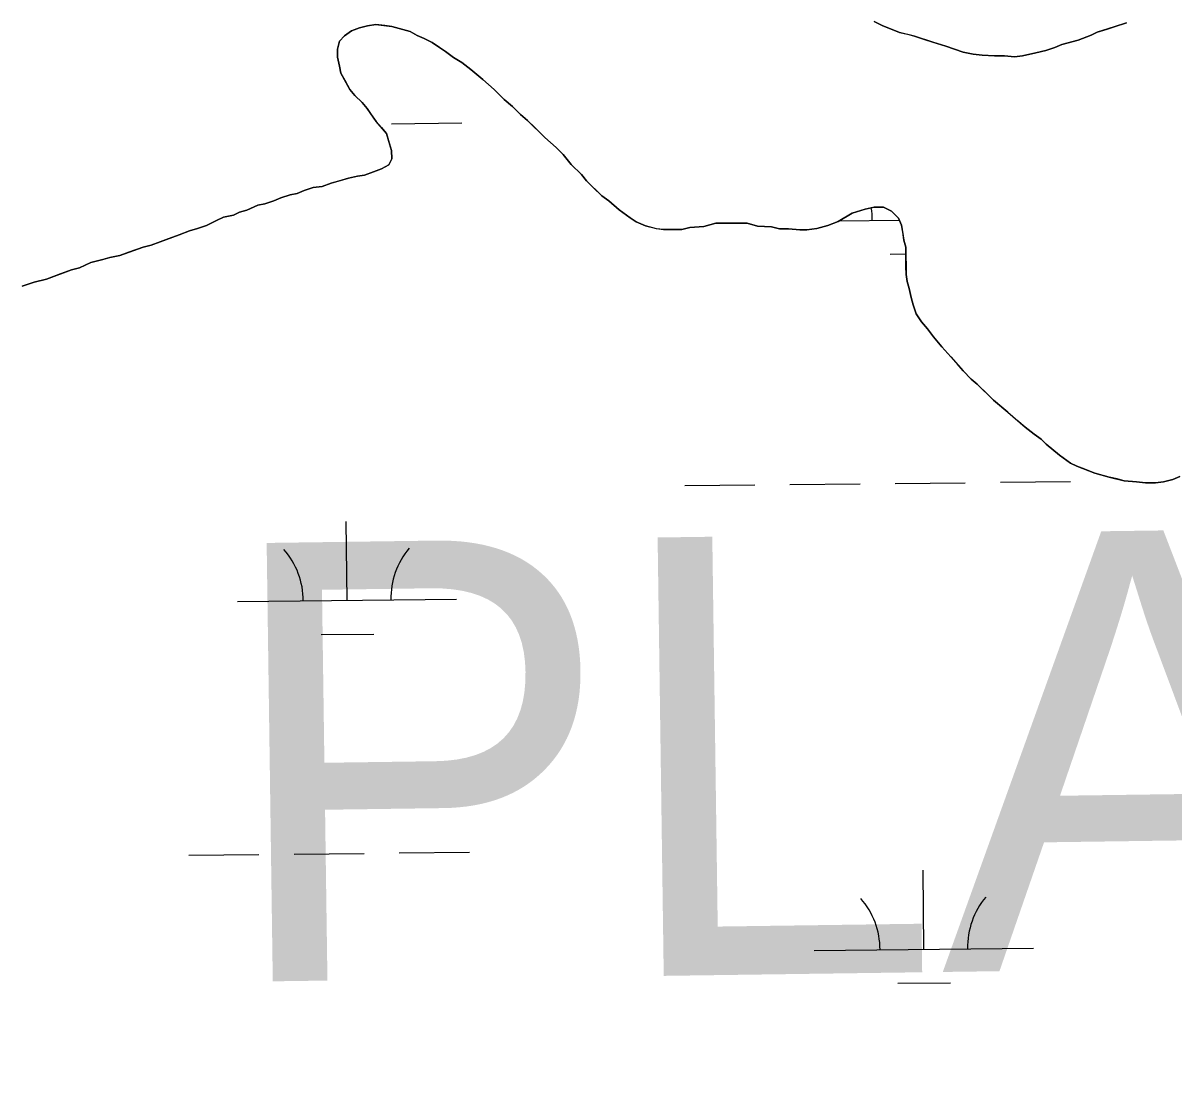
# Model space of a CAD drawing. Extents: x 3734862 to 3772949, y 391520 to 417239.
# Drawn here: x 3757629 to 3758154, y 410802 to 411285 of the extents above; entities that cross this region are included whole.
import ezdxf

# ---------------------------------------------------------------- set-up
doc = ezdxf.new("R2010")
doc.units = 0
for name, color, linetype in [('V-TOPO-GNAM-IDEN', 7, 'Continuous'), ('V-TOPO-SHOR', 7, 'Continuous'), ('V-WETL-SWMP', 7, 'Continuous')]:
    doc.layers.add(name, color=color, linetype=linetype)

msp = doc.modelspace()

# ---------------------------------------------------------------- linework, layer by layer
at = {"layer": 'V-TOPO-SHOR'}
for points in [[(3758106.5, 411084.32), (3758101.41, 411087.97), (3758095.4, 411092.99), (3758093.08, 411095.28), (3758089.84, 411097.56), (3758085.68, 411100.76), (3758081.98, 411103.95), (3758077.81, 411107.61), (3758075.03, 411109.89), (3758071.33, 411113.09), (3758069.01, 411115.38), (3758063.92, 411120.41), (3758061.14, 411122.69), (3758057.44, 411126.35), (3758054.65, 411129.56), (3758051.87, 411132.76), (3758047.7, 411137.33), (3758043.99, 411141.92), (3758041.2, 411145.58), (3758038.42, 411148.79), (3758036.09, 411152.45), (3758034.69, 411156.59), (3758033.74, 411159.8), (3758032.8, 411163.94), (3758031.85, 411167.15), (3758031.38, 411170.37), (3758031.35, 411174.05), (3758031.33, 411178.2), (3758031.3, 411182.8), (3758030.35, 411186.02), (3758029.87, 411189.7), (3758029.39, 411192.92), (3758027.99, 411196.13), (3758024.74, 411199.33), (3758021.05, 411201.15), (3758016.91, 411201.12), (3758012.77, 411200.17), (3758006.8, 411198.29), (3758000.38, 411194.57), (3757995.79, 411192.7), (3757990.73, 411191.29), (3757986.13, 411190.79), (3757982.91, 411190.78), (3757977.84, 411191.2), (3757973.7, 411191.18), (3757970.01, 411192.07), (3757963.57, 411192.49), (3757958.95, 411193.84), (3757953.43, 411193.81), (3757947.91, 411193.77), (3757944.68, 411193.75), (3757939.17, 411192.34), (3757932.73, 411191.83), (3757929.05, 411190.89), (3757925.37, 411190.86), (3757920.77, 411190.83), (3757917.54, 411191.27), (3757912.47, 411192.62), (3757908.32, 411194.44), (3757905.54, 411196.26), (3757900.46, 411199.91), (3757895.83, 411204.02), (3757892.59, 411206.3), (3757888.88, 411209.96), (3757885.64, 411213.17), (3757883.32, 411215.91), (3757878.69, 411220.48), (3757874.98, 411225.06), (3757871.73, 411228.27), (3757866.64, 411232.84), (3757862.01, 411237.41), (3757858.76, 411240.61), (3757855.52, 411243.35), (3757851.82, 411247.01), (3757848.12, 411250.21), (3757843.48, 411254.78), (3757838.39, 411259.35), (3757832.84, 411263.92), (3757828.67, 411267.12), (3757824.98, 411269.39), (3757821.28, 411272.13), (3757818.5, 411273.95), (3757815.27, 411276.24), (3757811.57, 411278.05), (3757808.34, 411279.41), (3757805.11, 411281.23), (3757801.88, 411282.13), (3757796.81, 411283.48), (3757793.58, 411283.92), (3757789.44, 411284.36), (3757785.75, 411283.87), (3757782.08, 411282.93), (3757778.41, 411281.52), (3757775.2, 411279.2), (3757772.91, 411276.88), (3757772.02, 411273.19), (3757772.04, 411269.51), (3757772.99, 411265.38), (3757773.47, 411262.16), (3757775.33, 411258.95), (3757777.66, 411254.82)], [(3758016.82, 411285.82), (3758020.52, 411284), (3758028.36, 411280.83), (3758032.05, 411279.93), (3758035.28, 411279.03), (3758039.43, 411277.68), (3758043.58, 411276.32), (3758049.58, 411274.52), (3758057.42, 411271.81), (3758062.03, 411270.92), (3758066.18, 411270.48), (3758071.7, 411270.06), (3758076.31, 411270.09), (3758080.91, 411269.66), (3758084.59, 411270.15), (3758090.56, 411271.56), (3758095.16, 411272.51), (3758099.3, 411273.92), (3758102.51, 411275.32), (3758109.86, 411277.21), (3758115.83, 411279.55), (3758118.58, 411280.95), (3758123.18, 411282.36), (3758126.39, 411283.3), (3758131.91, 411285.18)], [(3757777.66, 411254.82), (3757779.98, 411252.07), (3757783.22, 411248.87), (3757785.54, 411246.12), (3757787.4, 411243.37), (3757789.72, 411240.17), (3757792.04, 411237.42), (3757794.36, 411234.67), (3757795.3, 411231.46), (3757796.71, 411226.86), (3757796.73, 411223.18), (3757795.37, 411220.41), (3757792.16, 411218.55), (3757788.49, 411217.14), (3757784.35, 411215.74), (3757781.14, 411215.25), (3757777, 411214.31), (3757772.4, 411212.9), (3757769.19, 411211.96), (3757765.05, 411210.55), (3757760.92, 411210.06), (3757756.78, 411208.65), (3757753.57, 411207.25), (3757750.35, 411206.77), (3757746.21, 411205.36), (3757743, 411203.96), (3757738.87, 411202.55), (3757735.65, 411202.07), (3757730.6, 411199.74), (3757727.38, 411198.8), (3757724.63, 411197.4), (3757720.04, 411196.45), (3757716.82, 411195.05), (3757712.23, 411192.71), (3757708.1, 411191.31), (3757704.42, 411190.36), (3757699.83, 411188.49), (3757694.78, 411186.62), (3757691.11, 411185.21), (3757686.97, 411183.81), (3757683.3, 411182.86), (3757676.87, 411180.52), (3757672.73, 411179.11), (3757668.14, 411178.16), (3757664.92, 411177.22), (3757659.41, 411175.8), (3757654.36, 411173.47), (3757650.68, 411172.53), (3757645.63, 411170.65), (3757639.2, 411168.31), (3757633.69, 411166.89), (3757628.17, 411165.02)], [(3758156.25, 411078.19), (3758153.04, 411076.79), (3758148.9, 411075.85), (3758145.22, 411075.36), (3758140.62, 411075.33), (3758136.48, 411075.76), (3758130.95, 411076.19), (3758127.72, 411077.09), (3758124.03, 411077.98), (3758117.58, 411079.79), (3758112.96, 411081.6), (3758109.27, 411082.95), (3758106.5, 411084.32)]]:
    msp.add_lwpolyline(points, dxfattribs=at)
at = {"layer": 'V-WETL-SWMP'}
for p, q in [((3757796.68, 411239.14), (3757828.68, 411239.48)), ((3758000.88, 411194.86), (3758028.41, 411195.15)), ((3758024.17, 411179.68), (3758031.31, 411179.75)), ((3757930.43, 411074.04), (3757962.43, 411074.38)), ((3757978.43, 411074.55), (3758010.43, 411074.89)), ((3758026.43, 411075.06), (3758058.43, 411075.39)), ((3758074.43, 411075.56), (3758106.42, 411075.9)), ((3757776.39, 411021.67), (3757776.01, 411057.67)), ((3757726.39, 411021.14), (3757826.38, 411022.2)), ((3757764.55, 411006.11), (3757788.55, 411006.37)), ((3757704.2, 410905.47), (3757736.2, 410905.81)), ((3757752.2, 410905.98), (3757784.2, 410906.31)), ((3757800.2, 410906.48), (3757832.19, 410906.82)), ((3758039.52, 410862.58), (3758039.14, 410898.58)), ((3757989.52, 410862.05), (3758089.51, 410863.11)), ((3758027.68, 410847.02), (3758051.68, 410847.27))]:
    msp.add_line(p, q, dxfattribs=at)
for points in [[(3757628.17, 411165.02), (3757633.69, 411166.89), (3757639.2, 411168.31), (3757650.68, 411172.53), (3757654.36, 411173.47), (3757659.41, 411175.8), (3757664.92, 411177.22), (3757668.14, 411178.16), (3757672.73, 411179.11), (3757683.3, 411182.86), (3757686.97, 411183.81), (3757691.11, 411185.21), (3757699.83, 411188.49), (3757704.42, 411190.36), (3757708.1, 411191.31), (3757712.23, 411192.72), (3757716.82, 411195.05), (3757720.03, 411196.45), (3757724.63, 411197.4), (3757727.38, 411198.8), (3757730.6, 411199.74), (3757735.65, 411202.07), (3757738.87, 411202.55), (3757743, 411203.96), (3757746.21, 411205.36), (3757750.35, 411206.77), (3757753.57, 411207.25), (3757756.78, 411208.65), (3757760.91, 411210.06), (3757765.05, 411210.55), (3757769.19, 411211.96), (3757777, 411214.31), (3757781.14, 411215.25), (3757784.35, 411215.73), (3757788.49, 411217.14), (3757792.16, 411218.55), (3757795.37, 411220.41), (3757796.73, 411223.18), (3757796.71, 411226.86), (3757794.36, 411234.67), (3757789.72, 411240.17), (3757785.54, 411246.12), (3757783.22, 411248.87), (3757779.98, 411252.07), (3757777.66, 411254.82), (3757773.47, 411262.16), (3757772.99, 411265.38), (3757772.04, 411269.51), (3757772.02, 411273.2), (3757772.91, 411276.88), (3757775.2, 411279.2), (3757778.41, 411281.52), (3757782.08, 411282.93), (3757785.76, 411283.87), (3757789.44, 411284.35), (3757796.81, 411283.48), (3757805.11, 411281.23), (3757808.34, 411279.41), (3757811.57, 411278.05), (3757815.27, 411276.23), (3757821.28, 411272.13), (3757824.98, 411269.39), (3757828.67, 411267.11), (3757832.84, 411263.92), (3757838.39, 411259.35), (3757843.48, 411254.78), (3757848.12, 411250.21), (3757851.82, 411247.01), (3757855.52, 411243.35), (3757858.77, 411240.61)], [(3758131.91, 411285.18), (3758126.39, 411283.3), (3758118.58, 411280.95), (3758115.83, 411279.55), (3758109.86, 411277.21), (3758102.51, 411275.32), (3758099.29, 411273.92), (3758095.16, 411272.51), (3758090.56, 411271.56), (3758084.59, 411270.14), (3758080.91, 411269.66), (3758076.3, 411270.09), (3758071.7, 411270.06), (3758066.18, 411270.48), (3758062.03, 411270.92), (3758057.42, 411271.81), (3758049.58, 411274.52), (3758043.58, 411276.32), (3758035.28, 411279.03), (3758028.36, 411280.83), (3758020.52, 411284), (3758016.82, 411285.82)], [(3757858.77, 411240.61), (3757866.64, 411232.84), (3757871.73, 411228.27), (3757874.98, 411225.06), (3757878.69, 411220.48), (3757883.32, 411215.91), (3757885.64, 411213.17), (3757892.59, 411206.3), (3757895.83, 411204.02), (3757900.46, 411199.91), (3757905.54, 411196.26), (3757908.32, 411194.44), (3757912.47, 411192.62), (3757917.54, 411191.28), (3757920.77, 411190.84), (3757929.05, 411190.89), (3757932.73, 411191.83), (3757939.17, 411192.34), (3757944.69, 411193.75), (3757958.95, 411193.84), (3757963.57, 411192.49), (3757970.01, 411192.07), (3757973.7, 411191.18), (3757977.84, 411191.2), (3757982.91, 411190.78), (3757986.13, 411190.8), (3757990.73, 411191.29), (3757995.79, 411192.7), (3758000.38, 411194.57), (3758006.8, 411198.29), (3758012.77, 411200.17), (3758016.91, 411201.12), (3758021.05, 411201.15), (3758024.74, 411199.33), (3758027.99, 411196.13), (3758029.39, 411192.92), (3758030.35, 411186.02), (3758031.29, 411182.8), (3758031.38, 411170.37), (3758031.86, 411167.15), (3758032.8, 411163.94), (3758033.74, 411159.8), (3758034.69, 411156.59), (3758036.09, 411152.45), (3758038.42, 411148.78), (3758041.2, 411145.58), (3758043.99, 411141.92), (3758047.7, 411137.34), (3758051.87, 411132.76), (3758057.44, 411126.35), (3758061.14, 411122.69), (3758063.92, 411120.41), (3758071.33, 411113.09), (3758077.81, 411107.61), (3758085.68, 411100.76), (3758089.84, 411097.56), (3758093.08, 411095.28), (3758095.4, 411092.99), (3758101.41, 411087.97), (3758106.5, 411084.32), (3758109.27, 411082.95), (3758117.58, 411079.79), (3758124.03, 411077.99), (3758130.95, 411076.19), (3758136.48, 411075.76), (3758140.62, 411075.33), (3758145.22, 411075.36), (3758148.9, 411075.84), (3758153.04, 411076.79), (3758156.25, 411078.19)]]:
    msp.add_lwpolyline(points, dxfattribs=at)
for centre, start, end in [((3757980.76, 411195.13), 359.8334, 9.28), ((3757721.14, 411021.56), 359.8334, 41.377), ((3757831.62, 411022.73), 139.8334, 181.377), ((3757984.27, 410862.47), 359.8334, 41.377), ((3758094.75, 410863.64), 139.8334, 181.377)]:
    msp.add_arc(centre, 35.25, start, end, dxfattribs=at)

# ---------------------------------------------------------------- texts
at = {"layer": 'V-TOPO-GNAM-IDEN'}
msp.add_text('PLAQUEMINES', height=199.9996, rotation=0.8, dxfattribs=at).set_placement((3757720.55, 410847.62))

doc.saveas('drawing.dxf')
